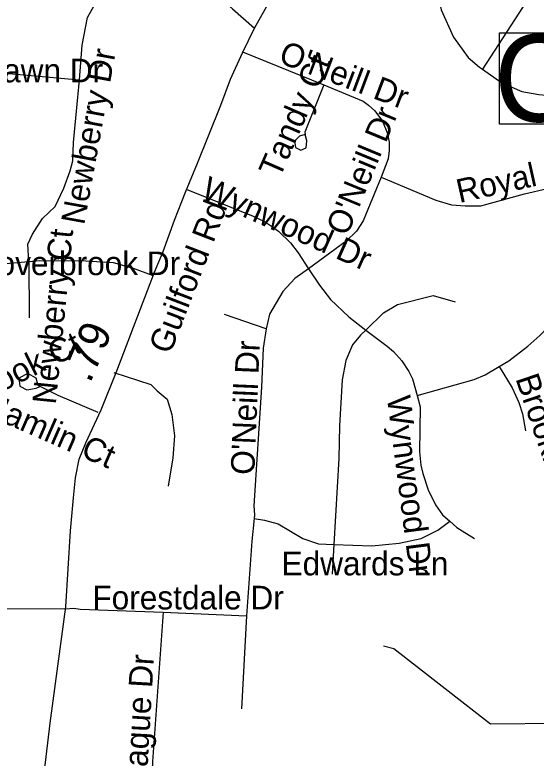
# Model space of a CAD drawing. Extents: x 1662474 to 1856135, y 779280 to 917889.
# Drawn here: x 1722940 to 1725036, y 819694 to 822681 of the extents above; entities that cross this region are included whole.
import ezdxf

# ---------------------------------------------------------------- set-up
doc = ezdxf.new("R2010")
doc.units = 0
for name, color, linetype in [('Exist Hydrographic Misc Water Feature', 7, 'Continuous'), ('Exist Road Non-System Type 51', 7, 'Continuous'), ('Exist Road Non-System Type 51 Label', 7, 'Continuous'), ('Exist Road Secondary Mileage Tenths English Label', 7, 'Continuous'), ('Exist Road Secondary Structure Culvert Number Label', 7, 'Continuous'), ('Exist Road Secondary Type 51 Attributed', 7, 'Continuous'), ('Exist Road Secondary Type 51 Label', 7, 'Continuous')]:
    doc.layers.add(name, color=color, linetype=linetype)

msp = doc.modelspace()

# ---------------------------------------------------------------- linework, layer by layer
at = {"layer": 'Exist Hydrographic Misc Water Feature'}
msp.add_lwpolyline([(1725926.6, 819787.1), (1725819, 819725), (1725809.9, 819709.9), (1725806.9, 819684.1), (1725759.9, 819655.4), (1725699.3, 819646.3), (1725666.8, 819638.7), (1725645.6, 819622), (1725616.8, 819611.4), (1725580.5, 819632.6), (1725548.6, 819675), (1725494.1, 819708.4), (1725446, 819732.6), (1725426.2, 819734.6), (1725402.1, 819729.6), (1725373.3, 819744.7), (1725333.9, 819790.2), (1725129.3, 819832.6), (1724852.4, 819830.5), (1724463.4, 820133.8), (1724422.4, 820144.5)], dxfattribs=at)
at = {"layer": 'Exist Road Non-System Type 51'}
for p, q in [((1724998.6, 822738.1), (1724820, 822462.2)), ((1723855.4, 822532.6), (1724182.6, 822399.5)), ((1722821.1, 822454.4), (1723200.4, 822420.2)), ((1722714.2, 821666.8), (1722996.1, 821689.9)), ((1722996.1, 821689.9), (1722997.1, 821463.4)), ((1723950.1, 821418.7), (1723783.5, 821476.4)), ((1724222.1, 820553.1), (1724216.4, 820433.4)), ((1722609.5, 820296.4), (1723144.1, 820293.5)), ((1723536.2, 820280.2), (1723871.9, 820266.2)), ((1723871.9, 820266.2), (1723850.9, 819891.7))]:
    msp.add_line(p, q, dxfattribs=at)
for points in [[(1724663.5, 823121.6), (1724655.6, 823046.8), (1724641, 822955.7), (1724632.6, 822875.6), (1724632.6, 822800), (1724653.6, 822700.9), (1724704.2, 822591.4), (1724763, 822509.5), (1724807.4, 822471.2), (1724820, 822462.2)], [(1723200.4, 822420.2), (1723210.2, 822558.9), (1723232.1, 822669.9), (1723276.1, 822750.4), (1723317.1, 822805.9), (1723372, 822857.5)], [(1724820, 822462.2), (1724897.9, 822407.4), (1724977.6, 822373.5), (1725047.2, 822360.7), (1725231.5, 822344.4), (1725483.8, 822332.4), (1725552.2, 822343.6)], [(1722996.1, 821689.9), (1722992.4, 821759.4), (1723010.9, 821800.1), (1723051.8, 821862.5), (1723102.9, 821910.6), (1723136.5, 821984.6), (1723162.2, 822054.4), (1723173.2, 822094.9), (1723176.6, 822168.6), (1723200.4, 822420.2)], [(1724182.6, 822399.5), (1724106.4, 822210), (1724106.6, 822200.4)], [(1724182.6, 822399.5), (1724340.1, 822333.9), (1724362, 822318.7), (1724387.1, 822295.9), (1724418.1, 822253.4), (1724438.6, 822204), (1724444.9, 822170.1), (1724445.4, 822136.2), (1724440.4, 822101.9), (1724412.1, 822028.2)], [(1724106.6, 822200.4), (1724084.2, 822194), (1724064.1, 822173), (1724068.5, 822148.4), (1724090.1, 822137.9), (1724111.4, 822147), (1724114.1, 822174.4), (1724106.6, 822200.4)], [(1724412.1, 822028.2), (1724340.6, 821853.6), (1724313.6, 821812.4), (1724272.1, 821771.4), (1724121.2, 821660.9)], [(1724412.1, 822028.2), (1724632.9, 821936.2), (1724695.6, 821917.7), (1724750.9, 821914.2), (1724813.1, 821914), (1724988.8, 821962), (1725081.9, 821983.2), (1725160.4, 821988.2), (1725235.6, 821985.4)], [(1723629.1, 821980.1), (1723898.4, 821871.4), (1723943.6, 821850.4), (1723972.2, 821832.4), (1723999.5, 821812.2), (1724048.1, 821765.4), (1724078.8, 821725), (1724121.2, 821660.9)], [(1722996.1, 821689.9), (1723040.8, 821693.5), (1723225, 821693.2), (1723335.5, 821685.9), (1723416.4, 821663.6), (1723492.6, 821634.4)], [(1724121.2, 821660.9), (1724065.6, 821621.6), (1724017.6, 821568.9), (1723964.1, 821478.5), (1723950.1, 821418.7)], [(1724121.2, 821660.9), (1724164.9, 821595.4), (1724209.2, 821537.6), (1724282.4, 821467), (1724351.5, 821414.5)], [(1724351.5, 821414.5), (1724422.4, 821483), (1724477.8, 821516.4), (1724621.5, 821552.9), (1724710, 821527.4)], [(1723950.1, 821418.7), (1723938.1, 821341), (1723931.8, 821184.9), (1723901.1, 820708.2), (1723903.4, 820671.5), (1723901.6, 820656.8)], [(1724351.5, 821414.5), (1724330.2, 821394.2), (1724297.6, 821354.4), (1724271.4, 821291.7), (1724256.4, 821213.8), (1724245.6, 821030), (1724242, 820897.7), (1724222.1, 820553.1)], [(1724351.5, 821414.5), (1724437.4, 821349.7), (1724462.8, 821327.6), (1724495.9, 821290.1), (1724523.4, 821248.1), (1724538.9, 821218.2), (1724557.2, 821151.2)], [(1724887.1, 821268.1), (1724926.5, 821291.2), (1725002.9, 821350.2), (1725050.9, 821392.8), (1725083.8, 821427.4)], [(1724557.2, 821151.2), (1724786.6, 821215), (1724830.5, 821234.8), (1724887.1, 821268.1)], [(1724887.1, 821268.1), (1724939.1, 821182.2), (1724966.1, 821123.7), (1724980.9, 821078), (1724993.4, 821008.8)], [(1723274.6, 821082.5), (1723114.5, 821151.8), (1723033.6, 821191.9), (1723026, 821221.4), (1722992.4, 821240), (1722955.6, 821221.4), (1722959.6, 821188.2), (1722989, 821173.6), (1723026, 821180.9), (1723040.5, 821188)], [(1723338.1, 821243.9), (1723486.6, 821195.6), (1723512.6, 821170.2), (1723552.9, 821137.1), (1723571.4, 821074.4), (1723582.4, 820989.6), (1723574.9, 820900.9), (1723556.1, 820786.7)], [(1724557.2, 821151.2), (1724569.9, 821106.4), (1724566.4, 820924.5), (1724572.5, 820872), (1724579.9, 820837.9), (1724601.1, 820772.5), (1724631.5, 820712.2), (1724659.4, 820672), (1724688.8, 820645.8)], [(1723901.6, 820656.8), (1723892.6, 820566.2), (1723871.9, 820266.2)], [(1723901.6, 820656.8), (1723943.4, 820650.2), (1723998.4, 820636), (1724098.1, 820576.8), (1724161.1, 820554.7), (1724222.1, 820553.1)], [(1724222.1, 820553.1), (1724374.6, 820547.4), (1724485.4, 820558.1), (1724573.5, 820576.8), (1724639.9, 820609.8), (1724688.8, 820645.8)], [(1724688.8, 820645.8), (1724717.1, 820621.1), (1724787.4, 820576.8)], [(1723144.1, 820293.5), (1723176.9, 820296.2), (1723202.4, 820293), (1723536.2, 820280.2)], [(1723536.2, 820280.2), (1723493.8, 819679.9), (1723484.6, 819439.5), (1723489.6, 819369.4), (1723503.8, 819266), (1723534.9, 819140.8), (1723552, 819086.8)]]:
    msp.add_lwpolyline(points, dxfattribs=at)
at = {"layer": 'Exist Road Secondary Structure Culvert Number Label'}
msp.add_lwpolyline([(1724888.9, 822608.3), (1725862.6, 822608.3), (1725862.6, 822242), (1724888.9, 822242)], close=True, dxfattribs=at)
at = {"layer": 'Exist Road Secondary Type 51 Attributed'}
for points in [[(1723903.3, 822627.8), (1723958.9, 822725.9), (1724114.3, 823011.3), (1724197.7, 823146.5), (1724315, 823312.6), (1724438.3, 823471.7), (1724648.8, 823716.6), (1724907.7, 824024.6), (1724922.2, 824043.3), (1725076.4, 824241.1), (1725255.1, 824456.3), (1725346.8, 824548.4), (1725387.4, 824589.1), (1725457.7, 824639), (1725522.3, 824674.1), (1725588.9, 824700), (1725644.3, 824720.3), (1725684.3, 824734.6)], [(1721642.4, 823764.4), (1721842.6, 823878.7), (1722019.8, 823940.2), (1722125.2, 823962.2), (1722221.9, 823962.2), (1722336.2, 823944.6), (1722468.1, 823883.1), (1722582.3, 823812.8), (1722718.6, 823698.6), (1722955.9, 823474.7), (1723147.5, 823300.8), (1723162.6, 823286.6), (1723355.3, 823130.6), (1723541, 822964.5), (1723642.8, 822860), (1723814.7, 822705.4), (1723903.3, 822627.8)], [(1723052.4, 819587.2), (1723082.7, 819834.8), (1723103.2, 819993.6), (1723145.5, 820301.4), (1723163.8, 820608), (1723175.6, 820740.6), (1723184, 820820.1), (1723199.4, 820895.5), (1723225, 820961.5), (1723287.1, 821094), (1723349.8, 821250.6), (1723501.1, 821646.8), (1723536.5, 821730.2), (1723581.7, 821855.9), (1723626.8, 821968.2), (1723673.8, 822085.1), (1723767.8, 822318.3), (1723806.7, 822422.6), (1723854.7, 822528.1), (1723903.3, 822627.8)]]:
    msp.add_lwpolyline(points, dxfattribs=at)

# ---------------------------------------------------------------- texts
at = {"layer": 'Exist Road Non-System Type 51 Label'}
for s, rotation, p in [('Newberry Dr', 79.6709, (1723218.8, 821834)), ("O'Neill Dr", 339.3304, (1723995.7, 822490.5)), ('Tandy Ct', 66.4596, (1724004.6, 822021)), ("O'Neill Dr", 67.4909, (1724275.8, 821788.1)), ('Royal Rd', 12.6302, (1724727, 821924.5)), ('Wynwood Dr', 335.8423, (1723683.1, 821947.9)), ('Newberry Ct', 84.2926, (1723104.6, 821113.2)), ('Cloverbrook Ct', 26.2202, (1722456.3, 820953.1)), ("O'Neill Dr", 87.5972, (1723902.6, 820830.9)), ('Brookberry Dr', 288.8432, (1724951.8, 821219.6)), ('Hamlin Ct', 336.3587, (1722805.9, 821080.4)), ('Wynwood Dr', 277.3321, (1724435.6, 821144.5)), ('Teague Dr', 86.6889, (1723465.2, 819509.1))]:
    msp.add_text(s, height=95, rotation=rotation, dxfattribs=at).set_placement(p)
for s, p in [('Shadowlawn Dr', (1722405.5, 822409.8)), ('Cloverbrook Dr', (1722750.7, 821635)), ('Edwards Ln', (1724012.3, 820428.4)), ('Forestdale Dr', (1723251.7, 820291.5))]:
    msp.add_text(s, height=95, dxfattribs=at).set_placement(p)
at = {"layer": 'Exist Road Secondary Mileage Tenths English Label'}
msp.add_text('.79', height=125, rotation=66.7348, dxfattribs=at).set_placement((1723242.6, 821197.8))
at = {"layer": 'Exist Road Secondary Structure Culvert Number Label'}
msp.add_text('C58', height=350, dxfattribs=at).set_placement((1724866.7, 822251.7))
at = {"layer": 'Exist Road Secondary Type 51 Label'}
msp.add_text('Guilford Rd', height=95, rotation=68.8497, dxfattribs=at).set_placement((1723564.4, 821313.2))

doc.saveas('drawing.dxf')
